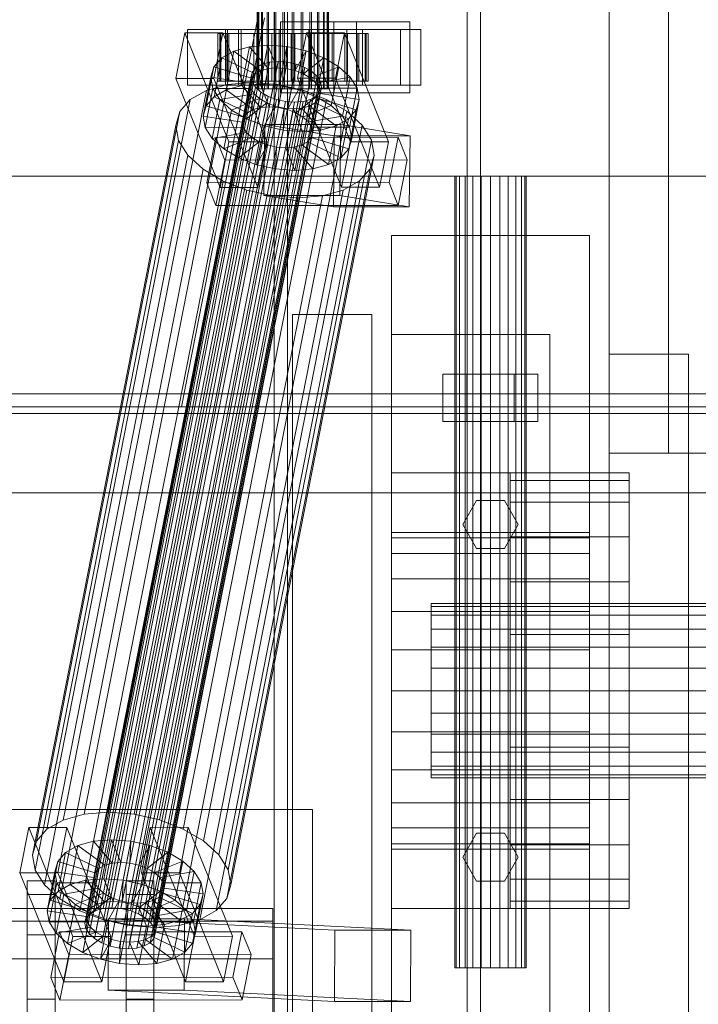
# Model space of a CAD drawing. Header units: millimetres. Extents: x -2233 to 65662, y -50530 to 6847.
# Tile 341 of 656: x 4676 to 4848, y -18379 to -18130. Entities that reach past the tile are written whole.
import ezdxf

# ---------------------------------------------------------------- set-up
doc = ezdxf.new("R2010")
doc.units = ezdxf.units.MM
for name, color, linetype, lineweight in [('COTAS_P', 1, 'Continuous', 0), ('superior_C01', 7, 'Continuous', 0), ('superior_dosificador', 7, 'Continuous', 0)]:
    doc.layers.add(name, color=color, linetype=linetype, lineweight=lineweight)
doc.dimstyles.new('R19_100', dxfattribs={"dimtxt": 250, "dimasz": 150, "dimexe": 150, "dimexo": 80, "dimgap": 100, "dimtad": 1, "dimtih": 1, "dimtoh": 1, "dimdsep": 46, "dimcen": 0.09, "dimadec": 0, "dimazin": 0, "dimtfac": 1, "dimtdec": 4, "dimtofl": 0, "dimtmove": 0, "dimatfit": 3, "dimfxl": 1, "dimtolj": 1, "dimtzin": 0, "dimarcsym": 0})

# ---------------------------------------------------------------- blocks, each defined once
blk = doc.blocks.new('DIM_R32_30')
at = {"layer": 'COTAS_P'}
for p, q in [((4250, -17250), (4400, -17205)), ((5950, -17250), (5800, -17205)), ((4250, -18150), (4250, -17250)), ((5950, -17250), (4250, -17250)), ((4250, -17250), (4400, -17295)), ((5950, -17250), (5800, -17295)), ((5950, -18150), (5950, -17250))]:
    blk.add_line(p, q, dxfattribs=at)
blk.add_text('1700 P', height=250, rotation=180, dxfattribs=at).set_placement((5100, -17350))

msp = doc.modelspace()

# ---------------------------------------------------------------- linework, layer by layer
at = {"layer": 'superior_C01'}
for p, q in [((4740.372, -17575), (4740.372, -18425)), ((4743.759, -18425), (4743.759, -17575)), ((4789.106, -18425), (4789.106, -17575)), ((4792.493, -17575), (4792.493, -18425)), ((4736.097, -18148), (4736.097, -17852)), ((4736.347, -18148), (4736.347, -17852)), ((4736.46, -18148), (4736.46, -17852)), ((4737.193, -18148), (4737.193, -17852)), ((4737.412, -18148), (4737.412, -17852)), ((4738.577, -18148), (4738.577, -17852)), ((4738.887, -18148), (4738.887, -17852)), ((4740.406, -18148), (4740.406, -17852)), ((4740.785, -18148), (4740.785, -17852)), ((4742.554, -18148), (4742.554, -17852)), ((4742.977, -18148), (4742.977, -17852)), ((4744.875, -18148), (4744.875, -17852)), ((4745.313, -18148), (4745.313, -17852)), ((4747.211, -18148), (4747.211, -17852)), ((4747.634, -18148), (4747.634, -17852)), ((4749.403, -18148), (4749.403, -17852)), ((4749.783, -18148), (4749.783, -17852)), ((4751.301, -18148), (4751.301, -17852)), ((4751.611, -18148), (4751.611, -17852)), ((4752.777, -18148), (4752.777, -17852)), ((4752.996, -18148), (4752.996, -17852)), ((4753.728, -17852), (4753.728, -18148)), ((4753.842, -18148), (4753.842, -17852)), ((4754.092, -18148), (4754.092, -17852)), ((4736.241, -18130), (4716.927, -18228.298)), ((4718.61, -18228.298), (4737.925, -18130)), ((4728.05, -18133), (4718.456, -18133)), ((4718.456, -18133), (4718.456, -18147)), ((4732.004, -18133), (4718.456, -18133)), ((4728.05, -18147), (4728.05, -18133)), ((4728.05, -18133), (4741.598, -18133)), ((4774.61, -18133), (4728.562, -18133)), ((4728.562, -18133), (4728.562, -18147)), ((4731.384, -18133), (4728.562, -18133)), ((4731.384, -18147), (4731.384, -18133)), ((4731.384, -18133), (4777.433, -18133)), ((4732.004, -18147), (4732.004, -18133)), ((4732.004, -18133), (4741.598, -18133)), ((4741.598, -18133), (4741.598, -18147)), ((4761.179, -18131), (4741.993, -18131)), ((4741.993, -18131), (4741.993, -18149)), ((4755.428, -18131), (4741.993, -18131)), ((4758.748, -18133), (4749.155, -18133)), ((4749.155, -18133), (4749.155, -18147)), ((4762.703, -18133), (4749.155, -18133)), ((4755.428, -18149), (4755.428, -18131)), ((4755.428, -18131), (4774.615, -18131)), ((4758.748, -18147), (4758.748, -18133)), ((4758.748, -18133), (4772.297, -18133)), ((4761.179, -18149), (4761.179, -18131)), ((4761.179, -18131), (4774.615, -18131)), ((4762.703, -18147), (4762.703, -18133)), ((4762.703, -18133), (4772.297, -18133)), ((4772.297, -18133), (4772.297, -18147)), ((4774.61, -18147), (4774.61, -18133)), ((4774.61, -18133), (4777.433, -18133)), ((4774.615, -18131), (4774.615, -18149)), ((4777.433, -18133), (4777.433, -18147)), ((4717.802, -18133.859), (4715.548, -18145.327)), ((4727.395, -18133.847), (4717.802, -18133.859)), ((4728.931, -18161.391), (4717.802, -18133.859)), ((4725.142, -18145.315), (4727.395, -18133.847)), ((4726.627, -18134), (4726.1, -18134)), ((4726.1, -18134), (4736.097, -18134)), ((4726.1, -18146), (4726.1, -18134)), ((4726.1, -18134), (4726.867, -18134)), ((4728.413, -18134), (4726.627, -18134)), ((4726.627, -18134), (4736.347, -18134)), ((4726.627, -18146), (4726.627, -18134)), ((4726.867, -18134), (4736.46, -18134)), ((4726.867, -18146), (4726.867, -18134)), ((4726.867, -18134), (4728.876, -18134)), ((4727.395, -18133.847), (4738.525, -18161.379)), ((4731.336, -18134), (4728.413, -18134)), ((4728.413, -18134), (4737.193, -18134)), ((4728.413, -18146), (4728.413, -18134)), ((4728.876, -18134), (4737.412, -18134)), ((4728.876, -18146), (4728.876, -18134)), ((4728.876, -18134), (4731.99, -18134)), ((4735.196, -18134), (4731.336, -18134)), ((4731.336, -18134), (4738.577, -18134)), ((4731.336, -18146), (4731.336, -18134)), ((4731.99, -18134), (4738.887, -18134)), ((4731.99, -18146), (4731.99, -18134)), ((4731.99, -18134), (4735.998, -18134)), ((4739.731, -18134), (4735.196, -18134)), ((4735.196, -18134), (4740.406, -18134)), ((4735.196, -18146), (4735.196, -18134)), ((4735.998, -18134), (4740.785, -18134)), ((4735.998, -18146), (4735.998, -18134)), ((4735.998, -18134), (4740.625, -18134)), ((4736.097, -18134), (4736.347, -18134)), ((4736.097, -18134), (4736.097, -18146)), ((4736.46, -18134), (4736.097, -18134)), ((4736.347, -18134), (4737.193, -18134)), ((4736.347, -18134), (4736.347, -18146)), ((4736.46, -18134), (4736.46, -18146)), ((4737.412, -18134), (4736.46, -18134)), ((4737.193, -18134), (4738.577, -18134)), ((4737.193, -18134), (4737.193, -18146)), ((4737.412, -18134), (4737.412, -18146)), ((4738.887, -18134), (4737.412, -18134)), ((4738.577, -18134), (4740.406, -18134)), ((4738.577, -18134), (4738.577, -18146)), ((4738.887, -18134), (4738.887, -18146)), ((4740.785, -18134), (4738.887, -18134)), ((4744.632, -18134), (4739.731, -18134)), ((4739.731, -18134), (4742.554, -18134)), ((4739.731, -18146), (4739.731, -18134)), ((4740.406, -18134), (4742.554, -18134)), ((4740.406, -18134), (4740.406, -18146)), ((4740.625, -18134), (4742.977, -18134)), ((4740.625, -18146), (4740.625, -18134)), ((4740.625, -18134), (4745.557, -18134)), ((4740.785, -18134), (4740.785, -18146)), ((4742.977, -18134), (4740.785, -18134)), ((4742.554, -18134), (4744.875, -18134)), ((4742.554, -18134), (4742.554, -18146)), ((4742.977, -18134), (4742.977, -18146)), ((4745.313, -18134), (4742.977, -18134)), ((4749.564, -18134), (4744.632, -18134)), ((4744.632, -18134), (4744.875, -18134)), ((4744.632, -18146), (4744.632, -18134)), ((4744.875, -18134), (4747.211, -18134)), ((4744.875, -18134), (4744.875, -18146)), ((4745.557, -18134), (4745.313, -18134)), ((4745.313, -18134), (4745.313, -18146)), ((4747.634, -18134), (4745.313, -18134)), ((4745.557, -18146), (4745.557, -18134)), ((4745.557, -18134), (4750.457, -18134)), ((4748.501, -18133.821), (4746.247, -18145.289)), ((4749.564, -18134), (4747.211, -18134)), ((4747.211, -18134), (4749.403, -18134)), ((4747.211, -18134), (4747.211, -18146)), ((4750.457, -18134), (4747.634, -18134)), ((4747.634, -18134), (4747.634, -18146)), ((4749.783, -18134), (4747.634, -18134)), ((4758.094, -18133.809), (4748.501, -18133.821)), ((4759.63, -18161.353), (4748.501, -18133.821)), ((4754.191, -18134), (4749.403, -18134)), ((4749.403, -18134), (4751.301, -18134)), ((4749.403, -18134), (4749.403, -18146)), ((4754.191, -18134), (4749.564, -18134)), ((4749.564, -18146), (4749.564, -18134)), ((4754.992, -18134), (4749.783, -18134)), ((4749.783, -18134), (4749.783, -18146)), ((4751.611, -18134), (4749.783, -18134)), ((4750.457, -18146), (4750.457, -18134)), ((4750.457, -18134), (4754.992, -18134)), ((4758.198, -18134), (4751.301, -18134)), ((4751.301, -18134), (4752.777, -18134)), ((4751.301, -18134), (4751.301, -18146)), ((4758.852, -18134), (4751.611, -18134)), ((4751.611, -18134), (4751.611, -18146)), ((4752.996, -18134), (4751.611, -18134)), ((4761.313, -18134), (4752.777, -18134)), ((4752.777, -18134), (4753.728, -18134)), ((4752.777, -18134), (4752.777, -18146)), ((4761.775, -18134), (4752.996, -18134)), ((4752.996, -18134), (4752.996, -18146)), ((4753.842, -18134), (4752.996, -18134)), ((4753.728, -18134), (4763.322, -18134)), ((4753.728, -18146), (4753.728, -18134)), ((4753.728, -18134), (4754.092, -18134)), ((4763.561, -18134), (4753.842, -18134)), ((4753.842, -18134), (4753.842, -18146)), ((4754.092, -18134), (4753.842, -18134)), ((4764.089, -18134), (4754.092, -18134)), ((4754.092, -18134), (4754.092, -18146)), ((4758.198, -18134), (4754.191, -18134)), ((4754.191, -18146), (4754.191, -18134)), ((4754.992, -18146), (4754.992, -18134)), ((4754.992, -18134), (4758.852, -18134)), ((4755.841, -18145.277), (4758.094, -18133.809)), ((4758.094, -18133.809), (4769.223, -18161.341)), ((4761.313, -18134), (4758.198, -18134)), ((4758.198, -18146), (4758.198, -18134)), ((4758.852, -18146), (4758.852, -18134)), ((4758.852, -18134), (4761.775, -18134)), ((4763.322, -18134), (4761.313, -18134)), ((4761.313, -18146), (4761.313, -18134)), ((4761.775, -18146), (4761.775, -18134)), ((4761.775, -18134), (4763.561, -18134)), ((4763.322, -18134), (4763.322, -18146)), ((4764.089, -18134), (4763.322, -18134)), ((4763.561, -18146), (4763.561, -18134)), ((4763.561, -18134), (4764.089, -18134)), ((4764.089, -18146), (4764.089, -18134)), ((4734.147, -18137.325), (4730.191, -18138.419)), ((4732.215, -18147.155), (4734.147, -18137.325)), ((4738.714, -18136.948), (4734.147, -18137.325)), ((4734.147, -18137.325), (4738.869, -18142.862)), ((4736.783, -18146.777), (4738.714, -18136.948)), ((4743.582, -18137.313), (4738.714, -18136.948)), ((4738.714, -18136.948), (4741.033, -18142.683)), ((4741.651, -18147.143), (4743.582, -18137.313)), ((4743.582, -18137.313), (4743.339, -18142.856)), ((4748.418, -18138.396), (4743.582, -18137.313)), ((4727.116, -18140.156), (4725.132, -18142.416)), ((4725.184, -18149.985), (4727.116, -18140.156)), ((4730.191, -18138.419), (4727.116, -18140.156)), ((4727.116, -18140.156), (4735.539, -18144.203)), ((4728.259, -18148.249), (4730.191, -18138.419)), ((4730.191, -18138.419), (4736.996, -18143.38)), ((4748.418, -18138.396), (4745.63, -18143.369)), ((4746.487, -18148.226), (4748.418, -18138.396)), ((4752.893, -18140.123), (4747.749, -18144.188)), ((4752.893, -18140.123), (4748.418, -18138.396)), ((4750.962, -18149.953), (4752.893, -18140.123)), ((4756.702, -18142.377), (4752.893, -18140.123)), ((4693.852, -18356.363), (4735.861, -18142.565)), ((4695.308, -18355.541), (4737.317, -18141.742)), ((4697.182, -18355.022), (4739.191, -18141.224)), ((4699.346, -18354.844), (4741.355, -18141.045)), ((4701.651, -18355.017), (4743.661, -18141.218)), ((4703.942, -18355.53), (4745.951, -18141.731)), ((4706.062, -18356.348), (4748.071, -18142.549)), ((4723.2, -18152.246), (4725.132, -18142.416)), ((4725.132, -18142.416), (4724.373, -18145.047)), ((4725.132, -18142.416), (4734.599, -18145.274)), ((4735.861, -18142.565), (4734.921, -18143.635)), ((4737.317, -18141.742), (4735.861, -18142.565)), ((4738.869, -18142.862), (4736.938, -18152.692)), ((4736.996, -18143.38), (4738.869, -18142.862)), ((4739.191, -18141.224), (4737.317, -18141.742)), ((4738.869, -18142.862), (4741.033, -18142.683)), ((4741.033, -18142.683), (4739.101, -18152.513)), ((4741.355, -18141.045), (4739.191, -18141.224)), ((4741.033, -18142.683), (4743.339, -18142.856)), ((4743.661, -18141.218), (4741.355, -18141.045)), ((4743.339, -18142.856), (4741.407, -18152.686)), ((4743.339, -18142.856), (4745.63, -18143.369)), ((4745.951, -18141.731), (4743.661, -18141.218)), ((4748.071, -18142.549), (4745.951, -18141.731)), ((4749.876, -18143.617), (4748.071, -18142.549)), ((4756.702, -18142.377), (4749.554, -18145.255)), ((4754.771, -18152.207), (4756.702, -18142.377)), ((4759.586, -18145.003), (4756.702, -18142.377)), ((4692.552, -18358.68), (4734.562, -18144.881)), ((4692.912, -18357.434), (4734.921, -18143.635)), ((4707.866, -18357.415), (4749.876, -18143.617)), ((4709.232, -18358.659), (4751.241, -18144.861)), ((4715.548, -18145.327), (4725.142, -18145.315)), ((4715.548, -18145.327), (4726.678, -18172.859)), ((4722.442, -18154.877), (4724.373, -18145.047)), ((4724.373, -18145.047), (4734.24, -18146.52)), ((4724.373, -18145.047), (4724.892, -18147.868)), ((4736.271, -18172.847), (4725.142, -18145.315)), ((4734.599, -18145.274), (4732.668, -18155.103)), ((4735.539, -18144.203), (4733.607, -18154.033)), ((4734.24, -18146.52), (4734.599, -18145.274)), ((4734.921, -18143.635), (4734.562, -18144.881)), ((4734.562, -18144.881), (4734.808, -18146.218)), ((4734.599, -18145.274), (4735.539, -18144.203)), ((4736.996, -18143.38), (4735.064, -18153.21)), ((4735.539, -18144.203), (4736.996, -18143.38)), ((4745.63, -18143.369), (4743.698, -18153.199)), ((4745.63, -18143.369), (4747.749, -18144.188)), ((4747.749, -18144.188), (4745.818, -18154.017)), ((4746.247, -18145.289), (4755.841, -18145.277)), ((4746.247, -18145.289), (4757.377, -18172.821)), ((4749.554, -18145.255), (4747.622, -18155.085)), ((4747.749, -18144.188), (4749.554, -18145.255)), ((4749.554, -18145.255), (4750.919, -18146.499)), ((4751.241, -18144.861), (4749.876, -18143.617)), ((4759.586, -18145.003), (4750.919, -18146.499)), ((4752.076, -18146.196), (4751.241, -18144.861)), ((4766.97, -18172.809), (4755.841, -18145.277)), ((4757.654, -18154.833), (4759.586, -18145.003)), ((4761.347, -18147.823), (4759.586, -18145.003)), ((4692.334, -18331.197), (4728.549, -18146.887)), ((4692.798, -18360.017), (4734.808, -18146.218)), ((4693.633, -18361.352), (4735.642, -18147.554)), ((4698.44, -18330.692), (4734.655, -18146.383)), ((4704.948, -18331.181), (4741.162, -18146.872)), ((4752.076, -18146.196), (4710.066, -18359.995)), ((4710.312, -18361.332), (4752.322, -18147.533)), ((4718.456, -18147), (4728.05, -18147)), ((4718.456, -18147), (4732.004, -18147)), ((4722.961, -18157.698), (4724.892, -18147.868)), ((4728.549, -18146.887), (4723.26, -18148.35)), ((4724.892, -18147.868), (4734.486, -18147.856)), ((4724.892, -18147.868), (4726.654, -18150.688)), ((4736.097, -18146), (4726.1, -18146)), ((4726.1, -18146), (4726.627, -18146)), ((4726.867, -18146), (4726.1, -18146)), ((4736.347, -18146), (4726.627, -18146)), ((4726.627, -18146), (4728.413, -18146)), ((4736.46, -18146), (4726.867, -18146)), ((4728.876, -18146), (4726.867, -18146)), ((4741.598, -18147), (4728.05, -18147)), ((4728.259, -18148.249), (4732.215, -18147.155)), ((4737.193, -18146), (4728.413, -18146)), ((4728.413, -18146), (4731.336, -18146)), ((4734.655, -18146.383), (4728.549, -18146.887)), ((4728.562, -18147), (4774.61, -18147)), ((4728.562, -18147), (4731.384, -18147)), ((4737.412, -18146), (4728.876, -18146)), ((4731.99, -18146), (4728.876, -18146)), ((4738.577, -18146), (4731.336, -18146)), ((4731.336, -18146), (4735.196, -18146)), ((4777.433, -18147), (4731.384, -18147)), ((4738.887, -18146), (4731.99, -18146)), ((4735.998, -18146), (4731.99, -18146)), ((4741.598, -18147), (4732.004, -18147)), ((4732.215, -18147.155), (4736.783, -18146.777)), ((4736.938, -18152.692), (4732.215, -18147.155)), ((4734.24, -18146.52), (4732.308, -18156.35)), ((4734.486, -18147.856), (4732.554, -18157.686)), ((4734.486, -18147.856), (4734.24, -18146.52)), ((4735.32, -18149.192), (4734.486, -18147.856)), ((4741.162, -18146.872), (4734.655, -18146.383)), ((4734.808, -18146.218), (4735.642, -18147.554)), ((4740.406, -18146), (4735.196, -18146)), ((4735.196, -18146), (4739.731, -18146)), ((4735.642, -18147.554), (4737.008, -18148.798)), ((4740.785, -18146), (4735.998, -18146)), ((4740.625, -18146), (4735.998, -18146)), ((4736.347, -18146), (4736.097, -18146)), ((4736.097, -18146), (4736.46, -18146)), ((4736.46, -18148), (4736.097, -18148)), ((4736.097, -18148), (4736.347, -18148)), ((4737.193, -18146), (4736.347, -18146)), ((4736.347, -18148), (4737.193, -18148)), ((4736.46, -18146), (4737.412, -18146)), ((4737.412, -18148), (4736.46, -18148)), ((4739.101, -18152.513), (4736.783, -18146.777)), ((4736.783, -18146.777), (4741.651, -18147.143)), ((4738.577, -18146), (4737.193, -18146)), ((4737.193, -18148), (4738.577, -18148)), ((4737.412, -18146), (4738.887, -18146)), ((4738.887, -18148), (4737.412, -18148)), ((4740.406, -18146), (4738.577, -18146)), ((4738.577, -18148), (4740.406, -18148)), ((4738.887, -18146), (4740.785, -18146)), ((4740.785, -18148), (4738.887, -18148)), ((4742.554, -18146), (4739.731, -18146)), ((4739.731, -18146), (4744.632, -18146)), ((4742.554, -18146), (4740.406, -18146)), ((4740.406, -18148), (4742.554, -18148)), ((4742.977, -18146), (4740.625, -18146)), ((4745.557, -18146), (4740.625, -18146)), ((4740.785, -18146), (4742.977, -18146)), ((4742.977, -18148), (4740.785, -18148)), ((4747.628, -18148.32), (4741.162, -18146.872)), ((4741.407, -18152.686), (4741.651, -18147.143)), ((4741.651, -18147.143), (4746.487, -18148.226)), ((4744.875, -18146), (4742.554, -18146)), ((4742.554, -18148), (4744.875, -18148)), ((4742.977, -18146), (4745.313, -18146)), ((4745.313, -18148), (4742.977, -18148)), ((4744.875, -18146), (4744.632, -18146)), ((4744.632, -18146), (4749.564, -18146)), ((4747.211, -18146), (4744.875, -18146)), ((4744.875, -18148), (4747.211, -18148)), ((4745.313, -18146), (4745.557, -18146)), ((4745.313, -18146), (4747.634, -18146)), ((4747.634, -18148), (4745.313, -18148)), ((4750.457, -18146), (4745.557, -18146)), ((4749.403, -18146), (4747.211, -18146)), ((4747.211, -18146), (4749.564, -18146)), ((4747.211, -18148), (4749.403, -18148)), ((4747.634, -18146), (4750.457, -18146)), ((4747.634, -18146), (4749.783, -18146)), ((4749.783, -18148), (4747.634, -18148)), ((4750.919, -18146.499), (4748.988, -18156.329)), ((4749.155, -18147), (4758.748, -18147)), ((4749.155, -18147), (4762.703, -18147)), ((4751.301, -18146), (4749.403, -18146)), ((4749.403, -18146), (4754.191, -18146)), ((4749.403, -18148), (4751.301, -18148)), ((4749.564, -18146), (4754.191, -18146)), ((4749.783, -18146), (4754.992, -18146)), ((4749.783, -18146), (4751.611, -18146)), ((4751.611, -18148), (4749.783, -18148)), ((4749.822, -18157.665), (4751.754, -18147.835)), ((4754.992, -18146), (4750.457, -18146)), ((4750.919, -18146.499), (4751.754, -18147.835)), ((4752.777, -18146), (4751.301, -18146)), ((4751.301, -18146), (4758.198, -18146)), ((4751.301, -18148), (4752.777, -18148)), ((4751.611, -18146), (4758.852, -18146)), ((4751.611, -18146), (4752.996, -18146)), ((4752.996, -18148), (4751.611, -18148)), ((4751.754, -18147.835), (4761.347, -18147.823)), ((4751.754, -18147.835), (4752, -18149.171)), ((4751.962, -18148.779), (4752.322, -18147.533)), ((4752.322, -18147.533), (4752.076, -18146.196)), ((4753.728, -18146), (4752.777, -18146)), ((4752.777, -18146), (4761.313, -18146)), ((4752.777, -18148), (4753.728, -18148)), ((4752.996, -18146), (4761.775, -18146)), ((4752.996, -18146), (4753.842, -18146)), ((4753.842, -18148), (4752.996, -18148)), ((4763.322, -18146), (4753.728, -18146)), ((4754.092, -18146), (4753.728, -18146)), ((4753.728, -18148), (4754.092, -18148)), ((4753.842, -18146), (4763.561, -18146)), ((4753.842, -18146), (4754.092, -18146)), ((4754.092, -18148), (4753.842, -18148)), ((4754.092, -18146), (4764.089, -18146)), ((4754.191, -18146), (4758.198, -18146)), ((4758.852, -18146), (4754.992, -18146)), ((4758.198, -18146), (4761.313, -18146)), ((4772.297, -18147), (4758.748, -18147)), ((4761.775, -18146), (4758.852, -18146)), ((4761.347, -18147.823), (4759.416, -18157.653)), ((4761.313, -18146), (4763.322, -18146)), ((4761.866, -18150.644), (4761.347, -18147.823)), ((4763.561, -18146), (4761.775, -18146)), ((4772.297, -18147), (4762.703, -18147)), ((4763.322, -18146), (4764.089, -18146)), ((4764.089, -18146), (4763.561, -18146)), ((4777.433, -18147), (4774.61, -18147)), ((4687.046, -18332.659), (4723.26, -18148.35)), ((4694.998, -18362.596), (4737.008, -18148.798)), ((4696.803, -18363.664), (4738.812, -18149.865)), ((4709.013, -18363.648), (4751.022, -18149.85)), ((4709.953, -18362.578), (4751.962, -18148.779)), ((4711.413, -18332.629), (4747.628, -18148.32)), ((4723.26, -18148.35), (4719.15, -18150.672)), ((4723.2, -18152.246), (4725.184, -18149.985)), ((4725.184, -18149.985), (4728.259, -18148.249)), ((4733.607, -18154.033), (4725.184, -18149.985)), ((4726.654, -18150.688), (4735.32, -18149.192)), ((4735.064, -18153.21), (4728.259, -18148.249)), ((4729.537, -18153.314), (4736.686, -18150.436)), ((4735.32, -18149.192), (4733.389, -18159.022)), ((4736.686, -18150.436), (4734.754, -18160.266)), ((4736.686, -18150.436), (4735.32, -18149.192)), ((4738.49, -18151.503), (4736.686, -18150.436)), ((4737.008, -18148.798), (4738.812, -18149.865)), ((4738.812, -18149.865), (4740.932, -18150.683)), ((4741.993, -18149), (4761.179, -18149)), ((4755.428, -18149), (4741.993, -18149)), ((4743.698, -18153.199), (4746.487, -18148.226)), ((4745.818, -18154.017), (4750.962, -18149.953)), ((4746.487, -18148.226), (4750.962, -18149.953)), ((4753.61, -18150.629), (4747.628, -18148.32)), ((4749.566, -18150.672), (4751.022, -18149.85)), ((4751.64, -18150.417), (4749.709, -18160.247)), ((4752, -18149.171), (4750.068, -18159.001)), ((4751.64, -18150.417), (4750.701, -18151.488)), ((4750.962, -18149.953), (4754.771, -18152.207)), ((4751.022, -18149.85), (4751.962, -18148.779)), ((4752, -18149.171), (4751.64, -18150.417)), ((4761.108, -18153.275), (4751.64, -18150.417)), ((4761.866, -18150.644), (4752, -18149.171)), ((4774.615, -18149), (4755.428, -18149)), ((4774.615, -18149), (4761.179, -18149)), ((4682.935, -18334.981), (4719.15, -18150.672)), ((4698.923, -18364.482), (4740.932, -18150.683)), ((4701.213, -18364.995), (4743.223, -18151.196)), ((4703.519, -18365.168), (4745.528, -18151.369)), ((4705.683, -18364.989), (4747.692, -18151.191)), ((4707.557, -18364.471), (4749.566, -18150.672)), ((4719.15, -18150.672), (4716.497, -18153.694)), ((4717.395, -18334.938), (4753.61, -18150.629)), ((4722.442, -18154.877), (4723.2, -18152.246)), ((4732.668, -18155.103), (4723.2, -18152.246)), ((4724.722, -18160.518), (4726.654, -18150.688)), ((4726.654, -18150.688), (4729.537, -18153.314)), ((4733.346, -18155.567), (4738.49, -18151.503)), ((4736.938, -18152.692), (4735.064, -18153.21)), ((4738.49, -18151.503), (4736.559, -18161.333)), ((4739.101, -18152.513), (4736.938, -18152.692)), ((4737.821, -18157.295), (4740.61, -18152.321)), ((4740.61, -18152.321), (4738.49, -18151.503)), ((4740.61, -18152.321), (4738.678, -18162.151)), ((4741.407, -18152.686), (4739.101, -18152.513)), ((4742.901, -18152.835), (4740.61, -18152.321)), ((4740.932, -18150.683), (4743.223, -18151.196)), ((4742.901, -18152.835), (4740.969, -18162.664)), ((4743.698, -18153.199), (4741.407, -18152.686)), ((4742.657, -18158.378), (4742.901, -18152.835)), ((4745.207, -18153.008), (4742.901, -18152.835)), ((4743.223, -18151.196), (4745.528, -18151.369)), ((4745.207, -18153.008), (4743.275, -18162.837)), ((4747.37, -18152.829), (4745.207, -18153.008)), ((4747.525, -18158.743), (4745.207, -18153.008)), ((4747.37, -18152.829), (4745.439, -18162.659)), ((4745.528, -18151.369), (4747.692, -18151.191)), ((4749.244, -18152.311), (4747.313, -18162.14)), ((4749.244, -18152.311), (4747.37, -18152.829)), ((4752.093, -18158.366), (4747.37, -18152.829)), ((4747.622, -18155.085), (4754.771, -18152.207)), ((4747.692, -18151.191), (4749.566, -18150.672)), ((4750.701, -18151.488), (4748.769, -18161.318)), ((4750.701, -18151.488), (4749.244, -18152.311)), ((4756.049, -18157.272), (4749.244, -18152.311)), ((4759.124, -18155.535), (4750.701, -18151.488)), ((4758.702, -18153.641), (4753.61, -18150.629)), ((4754.771, -18152.207), (4757.654, -18154.833)), ((4759.935, -18160.474), (4761.866, -18150.644)), ((4761.108, -18153.275), (4761.866, -18150.644)), ((4680.282, -18338.003), (4716.497, -18153.694)), ((4716.497, -18153.694), (4715.483, -18157.211)), ((4732.308, -18156.35), (4722.442, -18154.877)), ((4722.961, -18157.698), (4722.442, -18154.877)), ((4722.487, -18337.95), (4758.702, -18153.641)), ((4727.606, -18163.144), (4729.537, -18153.314)), ((4729.537, -18153.314), (4733.346, -18155.567)), ((4732.668, -18155.103), (4732.308, -18156.35)), ((4733.607, -18154.033), (4732.668, -18155.103)), ((4735.064, -18153.21), (4733.607, -18154.033)), ((4745.818, -18154.017), (4743.698, -18153.199)), ((4747.622, -18155.085), (4745.818, -18154.017)), ((4748.988, -18156.329), (4747.622, -18155.085)), ((4748.988, -18156.329), (4757.654, -18154.833)), ((4757.654, -18154.833), (4759.416, -18157.653)), ((4762.557, -18157.152), (4758.702, -18153.641)), ((4759.124, -18155.535), (4761.108, -18153.275)), ((4759.176, -18163.105), (4761.108, -18153.275)), ((4679.268, -18341.52), (4715.483, -18157.211)), ((4715.483, -18157.211), (4716.177, -18160.982)), ((4732.554, -18157.686), (4722.961, -18157.698)), ((4724.722, -18160.518), (4722.961, -18157.698)), ((4726.342, -18341.461), (4762.557, -18157.152)), ((4731.415, -18165.397), (4733.346, -18155.567)), ((4732.308, -18156.35), (4732.554, -18157.686)), ((4732.554, -18157.686), (4733.389, -18159.022)), ((4733.346, -18155.567), (4737.821, -18157.295)), ((4735.89, -18167.125), (4737.821, -18157.295)), ((4738.011, -18156.962), (4737.776, -18174.943)), ((4737.821, -18157.295), (4742.657, -18158.378)), ((4757.197, -18156.962), (4738.011, -18156.962)), ((4755.539, -18159.83), (4738.011, -18156.962)), ((4749.822, -18157.665), (4748.988, -18156.329)), ((4759.416, -18157.653), (4749.822, -18157.665)), ((4750.068, -18159.001), (4749.822, -18157.665)), ((4752.093, -18158.366), (4756.049, -18157.272)), ((4754.117, -18167.102), (4756.049, -18157.272)), ((4756.049, -18157.272), (4759.124, -18155.535)), ((4756.963, -18174.943), (4757.197, -18156.962)), ((4757.192, -18165.365), (4759.124, -18155.535)), ((4757.197, -18156.962), (4774.726, -18159.83)), ((4759.416, -18157.653), (4759.935, -18160.474)), ((4764.912, -18160.922), (4762.557, -18157.152)), ((4725.589, -18160.247), (4723.336, -18171.715)), ((4733.389, -18159.022), (4724.722, -18160.518)), ((4771.638, -18160.19), (4725.589, -18160.247)), ((4727.908, -18165.983), (4725.589, -18160.247)), ((4734.754, -18160.266), (4727.606, -18163.144)), ((4733.389, -18159.022), (4734.754, -18160.266)), ((4734.754, -18160.266), (4736.559, -18161.333)), ((4740.726, -18168.208), (4742.657, -18158.378)), ((4742.657, -18158.378), (4747.525, -18158.743)), ((4745.594, -18168.573), (4747.525, -18158.743)), ((4747.525, -18158.743), (4752.093, -18158.366)), ((4748.769, -18161.318), (4749.709, -18160.247)), ((4749.709, -18160.247), (4750.068, -18159.001)), ((4749.709, -18160.247), (4759.176, -18163.105)), ((4750.068, -18159.001), (4759.935, -18160.474)), ((4750.161, -18168.196), (4752.093, -18158.366)), ((4755.305, -18177.811), (4755.539, -18159.83)), ((4755.539, -18159.83), (4774.726, -18159.83)), ((4759.935, -18160.474), (4759.176, -18163.105)), ((4769.384, -18171.658), (4771.638, -18160.19)), ((4771.638, -18160.19), (4773.956, -18165.926)), ((4774.726, -18159.83), (4774.491, -18177.811)), ((4679.962, -18345.291), (4716.177, -18160.982)), ((4716.177, -18160.982), (4718.532, -18164.752)), ((4727.606, -18163.144), (4724.722, -18160.518)), ((4726.678, -18172.859), (4728.931, -18161.391)), ((4764.912, -18160.922), (4728.697, -18345.231)), ((4728.931, -18161.391), (4738.525, -18161.379)), ((4736.559, -18161.333), (4731.415, -18165.397)), ((4738.678, -18162.151), (4735.89, -18167.125)), ((4738.525, -18161.379), (4736.271, -18172.847)), ((4736.559, -18161.333), (4738.678, -18162.151)), ((4738.678, -18162.151), (4740.969, -18162.664)), ((4740.969, -18162.664), (4740.726, -18168.208)), ((4740.969, -18162.664), (4743.275, -18162.837)), ((4743.275, -18162.837), (4745.439, -18162.659)), ((4743.275, -18162.837), (4745.594, -18168.573)), ((4745.439, -18162.659), (4747.313, -18162.14)), ((4745.439, -18162.659), (4750.161, -18168.196)), ((4747.313, -18162.14), (4748.769, -18161.318)), ((4747.313, -18162.14), (4754.117, -18167.102)), ((4748.769, -18161.318), (4757.192, -18165.365)), ((4757.377, -18172.821), (4759.63, -18161.353)), ((4759.63, -18161.353), (4769.223, -18161.341)), ((4765.606, -18164.693), (4764.912, -18160.922)), ((4769.223, -18161.341), (4766.97, -18172.809)), ((4682.317, -18349.061), (4718.532, -18164.752)), ((4718.532, -18164.752), (4722.387, -18168.263)), ((4731.415, -18165.397), (4727.606, -18163.144)), ((4729.391, -18349.002), (4765.606, -18164.693)), ((4735.89, -18167.125), (4731.415, -18165.397)), ((4757.192, -18165.365), (4754.117, -18167.102)), ((4759.176, -18163.105), (4757.192, -18165.365)), ((4764.592, -18168.21), (4765.606, -18164.693)), ((4725.655, -18177.451), (4727.908, -18165.983)), ((4727.908, -18165.983), (4773.956, -18165.926)), ((4740.726, -18168.208), (4735.89, -18167.125)), ((4754.117, -18167.102), (4750.161, -18168.196)), ((4773.956, -18165.926), (4771.703, -18177.394)), ((4686.172, -18352.572), (4722.387, -18168.263)), ((4722.387, -18168.263), (4727.479, -18171.275)), ((4728.377, -18352.519), (4764.592, -18168.21)), ((4745.594, -18168.573), (4740.726, -18168.208)), ((4750.161, -18168.196), (4745.594, -18168.573)), ((4761.939, -18171.232), (4764.592, -18168.21)), ((4691.264, -18355.584), (4727.479, -18171.275)), ((4723.336, -18171.715), (4769.384, -18171.658)), ((4723.336, -18171.715), (4725.655, -18177.451)), ((4725.724, -18355.541), (4761.939, -18171.232)), ((4736.271, -18172.847), (4726.678, -18172.859)), ((4727.479, -18171.275), (4733.461, -18173.584)), ((4766.97, -18172.809), (4757.377, -18172.821)), ((4757.828, -18173.554), (4761.939, -18171.232)), ((4771.703, -18177.394), (4769.384, -18171.658)), ((4697.246, -18357.893), (4733.461, -18173.584)), ((4703.712, -18359.341), (4739.926, -18175.032)), ((4716.325, -18359.326), (4752.54, -18175.016)), ((4721.614, -18357.863), (4757.828, -18173.554)), ((4733.461, -18173.584), (4739.926, -18175.032)), ((4737.776, -18174.943), (4756.963, -18174.943)), ((4755.305, -18177.811), (4737.776, -18174.943)), ((4739.926, -18175.032), (4746.434, -18175.521)), ((4746.434, -18175.521), (4752.54, -18175.016)), ((4752.54, -18175.016), (4757.828, -18173.554)), ((4774.491, -18177.811), (4756.963, -18174.943)), ((4710.219, -18359.83), (4746.434, -18175.521)), ((4771.703, -18177.394), (4725.655, -18177.451)), ((4774.491, -18177.811), (4755.305, -18177.811)), ((4716.927, -18228.298), (3776.302, -18228.298)), ((3777.985, -18228.298), (4718.61, -18228.298)), ((4716.927, -18228.298), (4718.61, -18228.298)), ((5657.552, -18228.298), (4716.927, -18228.298)), ((4718.61, -18228.298), (5659.235, -18228.298)), ((10210.031, -18250), (1105.699, -18250)), ((1107.119, -18250), (10211.451, -18250)), ((4687.046, -18332.659), (4692.334, -18331.197)), ((4692.334, -18331.197), (4698.44, -18330.692)), ((4698.44, -18330.692), (4704.948, -18331.181)), ((4704.948, -18331.181), (4711.413, -18332.629)), ((4678.368, -18334.551), (4676.114, -18346.02)), ((4687.961, -18334.539), (4678.368, -18334.551)), ((4689.497, -18362.083), (4678.368, -18334.551)), ((4682.935, -18334.981), (4687.046, -18332.659)), ((4685.708, -18346.008), (4687.961, -18334.539)), ((4687.961, -18334.539), (4699.091, -18362.071)), ((4709.067, -18334.513), (4706.813, -18345.981)), ((4718.66, -18334.501), (4709.067, -18334.513)), ((4720.196, -18362.045), (4709.067, -18334.513)), ((4711.413, -18332.629), (4717.395, -18334.938)), ((4716.407, -18345.969), (4718.66, -18334.501)), ((4718.66, -18334.501), (4729.789, -18362.033)), ((4680.282, -18338.003), (4682.935, -18334.981)), ((4717.395, -18334.938), (4722.487, -18337.95)), ((4679.268, -18341.52), (4680.282, -18338.003)), ((4690.757, -18339.111), (4687.682, -18340.848)), ((4688.825, -18348.941), (4690.757, -18339.111)), ((4694.713, -18338.017), (4690.757, -18339.111)), ((4690.757, -18339.111), (4697.562, -18344.073)), ((4692.781, -18347.847), (4694.713, -18338.017)), ((4699.28, -18337.64), (4694.713, -18338.017)), ((4694.713, -18338.017), (4699.435, -18343.554)), ((4697.349, -18347.47), (4699.28, -18337.64)), ((4704.148, -18338.005), (4699.28, -18337.64)), ((4699.28, -18337.64), (4701.599, -18343.376)), ((4702.217, -18347.835), (4704.148, -18338.005)), ((4704.148, -18338.005), (4703.905, -18343.549)), ((4708.984, -18339.088), (4704.148, -18338.005)), ((4708.984, -18339.088), (4706.196, -18344.062)), ((4707.053, -18348.918), (4708.984, -18339.088)), ((4713.459, -18340.816), (4708.984, -18339.088)), ((4722.487, -18337.95), (4726.342, -18341.461)), ((4679.962, -18345.291), (4679.268, -18341.52)), ((4687.682, -18340.848), (4685.698, -18343.108)), ((4685.75, -18350.678), (4687.682, -18340.848)), ((4687.682, -18340.848), (4696.105, -18344.895)), ((4713.459, -18340.816), (4708.315, -18344.88)), ((4711.528, -18350.645), (4713.459, -18340.816)), ((4717.268, -18343.069), (4713.459, -18340.816)), ((4726.342, -18341.461), (4728.697, -18345.231)), ((4683.766, -18352.938), (4685.698, -18343.108)), ((4685.698, -18343.108), (4684.939, -18345.739)), ((4685.698, -18343.108), (4695.165, -18345.966)), ((4697.562, -18344.073), (4695.63, -18353.902)), ((4696.105, -18344.895), (4697.562, -18344.073)), ((4699.435, -18343.554), (4697.504, -18353.384)), ((4697.562, -18344.073), (4699.435, -18343.554)), ((4699.435, -18343.554), (4701.599, -18343.376)), ((4701.599, -18343.376), (4699.667, -18353.205)), ((4701.599, -18343.376), (4703.905, -18343.549)), ((4703.905, -18343.549), (4701.973, -18353.378)), ((4703.905, -18343.549), (4706.196, -18344.062)), ((4706.196, -18344.062), (4704.264, -18353.892)), ((4706.196, -18344.062), (4708.315, -18344.88)), ((4717.268, -18343.069), (4710.12, -18345.947)), ((4715.337, -18352.899), (4717.268, -18343.069)), ((4720.152, -18345.695), (4717.268, -18343.069)), ((4676.114, -18346.02), (4685.708, -18346.008)), ((4676.114, -18346.02), (4687.244, -18373.551)), ((4682.317, -18349.061), (4679.962, -18345.291)), ((4683.008, -18355.569), (4684.939, -18345.739)), ((4684.939, -18345.739), (4694.806, -18347.212)), ((4684.939, -18345.739), (4685.458, -18348.56)), ((4696.837, -18373.539), (4685.708, -18346.008)), ((4695.165, -18345.966), (4693.234, -18355.796)), ((4696.105, -18344.895), (4694.174, -18354.725)), ((4694.806, -18347.212), (4695.165, -18345.966)), ((4695.165, -18345.966), (4696.105, -18344.895)), ((4708.315, -18344.88), (4706.384, -18354.71)), ((4706.813, -18345.981), (4716.407, -18345.969)), ((4706.813, -18345.981), (4717.943, -18373.513)), ((4710.12, -18345.947), (4708.188, -18355.777)), ((4708.315, -18344.88), (4710.12, -18345.947)), ((4710.12, -18345.947), (4711.486, -18347.191)), ((4720.152, -18345.695), (4711.486, -18347.191)), ((4727.536, -18373.501), (4716.407, -18345.969)), ((4718.22, -18355.525), (4720.152, -18345.695)), ((4721.913, -18348.515), (4720.152, -18345.695)), ((4728.697, -18345.231), (4729.391, -18349.002)), ((4686.172, -18352.572), (4682.317, -18349.061)), ((4683.527, -18358.39), (4685.458, -18348.56)), ((4685.458, -18348.56), (4695.052, -18348.548)), ((4685.458, -18348.56), (4687.22, -18351.38)), ((4685.75, -18350.678), (4688.825, -18348.941)), ((4688.825, -18348.941), (4692.781, -18347.847)), ((4695.63, -18353.902), (4688.825, -18348.941)), ((4692.781, -18347.847), (4697.349, -18347.47)), ((4697.504, -18353.384), (4692.781, -18347.847)), ((4694.806, -18347.212), (4692.874, -18357.042)), ((4695.052, -18348.548), (4693.12, -18358.378)), ((4695.052, -18348.548), (4694.806, -18347.212)), ((4695.886, -18349.884), (4695.052, -18348.548)), ((4699.667, -18353.205), (4697.349, -18347.47)), ((4697.349, -18347.47), (4702.217, -18347.835)), ((4701.973, -18353.378), (4702.217, -18347.835)), ((4702.217, -18347.835), (4707.053, -18348.918)), ((4704.264, -18353.892), (4707.053, -18348.918)), ((4707.053, -18348.918), (4711.528, -18350.645)), ((4711.486, -18347.191), (4709.554, -18357.021)), ((4710.388, -18358.357), (4712.32, -18348.527)), ((4711.486, -18347.191), (4712.32, -18348.527)), ((4712.32, -18348.527), (4721.913, -18348.515)), ((4712.32, -18348.527), (4712.566, -18349.863)), ((4721.913, -18348.515), (4719.982, -18358.345)), ((4722.432, -18351.336), (4721.913, -18348.515)), ((4729.391, -18349.002), (4728.377, -18352.519)), ((4683.766, -18352.938), (4685.75, -18350.678)), ((4685.288, -18361.21), (4687.22, -18351.38)), ((4694.174, -18354.725), (4685.75, -18350.678)), ((4687.22, -18351.38), (4695.886, -18349.884)), ((4687.22, -18351.38), (4690.103, -18354.006)), ((4690.103, -18354.006), (4697.252, -18351.128)), ((4695.886, -18349.884), (4693.955, -18359.714)), ((4697.252, -18351.128), (4695.32, -18360.958)), ((4697.252, -18351.128), (4695.886, -18349.884)), ((4699.056, -18352.196), (4697.252, -18351.128)), ((4706.384, -18354.71), (4711.528, -18350.645)), ((4712.206, -18351.109), (4710.275, -18360.939)), ((4712.566, -18349.863), (4710.634, -18359.693)), ((4712.206, -18351.109), (4711.267, -18352.18)), ((4711.528, -18350.645), (4715.337, -18352.899)), ((4712.566, -18349.863), (4712.206, -18351.109)), ((4721.674, -18353.967), (4712.206, -18351.109)), ((4722.432, -18351.336), (4712.566, -18349.863)), ((4720.501, -18361.166), (4722.432, -18351.336)), ((4721.674, -18353.967), (4722.432, -18351.336)), ((4683.008, -18355.569), (4683.766, -18352.938)), ((4693.234, -18355.796), (4683.766, -18352.938)), ((4691.264, -18355.584), (4686.172, -18352.572)), ((4688.172, -18363.836), (4690.103, -18354.006)), ((4690.103, -18354.006), (4693.912, -18356.26)), ((4693.912, -18356.26), (4699.056, -18352.196)), ((4695.63, -18353.902), (4694.174, -18354.725)), ((4697.504, -18353.384), (4695.63, -18353.902)), ((4699.056, -18352.196), (4697.125, -18362.025)), ((4699.667, -18353.205), (4697.504, -18353.384)), ((4698.387, -18357.987), (4701.176, -18353.014)), ((4701.176, -18353.014), (4699.056, -18352.196)), ((4701.176, -18353.014), (4699.244, -18362.843)), ((4701.973, -18353.378), (4699.667, -18353.205)), ((4703.467, -18353.527), (4701.176, -18353.014)), ((4703.467, -18353.527), (4701.535, -18363.357)), ((4704.264, -18353.892), (4701.973, -18353.378)), ((4703.223, -18359.07), (4703.467, -18353.527)), ((4705.773, -18353.7), (4703.467, -18353.527)), ((4705.773, -18353.7), (4703.841, -18363.53)), ((4706.384, -18354.71), (4704.264, -18353.892)), ((4707.936, -18353.521), (4705.773, -18353.7)), ((4708.091, -18359.436), (4705.773, -18353.7)), ((4707.936, -18353.521), (4706.005, -18363.351)), ((4709.81, -18353.003), (4707.879, -18362.833)), ((4709.81, -18353.003), (4707.936, -18353.521)), ((4712.659, -18359.058), (4707.936, -18353.521)), ((4708.188, -18355.777), (4715.337, -18352.899)), ((4711.267, -18352.18), (4709.335, -18362.01)), ((4711.267, -18352.18), (4709.81, -18353.003)), ((4716.615, -18357.964), (4709.81, -18353.003)), ((4719.69, -18356.228), (4711.267, -18352.18)), ((4715.337, -18352.899), (4718.22, -18355.525)), ((4719.69, -18356.228), (4721.674, -18353.967)), ((4719.742, -18363.797), (4721.674, -18353.967)), ((4728.377, -18352.519), (4725.724, -18355.541)), ((4692.874, -18357.042), (4683.008, -18355.569)), ((4683.527, -18358.39), (4683.008, -18355.569)), ((4697.246, -18357.893), (4691.264, -18355.584)), ((4691.981, -18366.09), (4693.912, -18356.26)), ((4693.234, -18355.796), (4692.874, -18357.042)), ((4692.912, -18357.434), (4693.852, -18356.363)), ((4694.174, -18354.725), (4693.234, -18355.796)), ((4693.852, -18356.363), (4695.308, -18355.541)), ((4693.912, -18356.26), (4698.387, -18357.987)), ((4695.308, -18355.541), (4697.182, -18355.022)), ((4697.182, -18355.022), (4699.346, -18354.844)), ((4699.346, -18354.844), (4701.651, -18355.017)), ((4701.651, -18355.017), (4703.942, -18355.53)), ((4703.942, -18355.53), (4706.062, -18356.348)), ((4706.062, -18356.348), (4707.866, -18357.415)), ((4708.188, -18355.777), (4706.384, -18354.71)), ((4709.554, -18357.021), (4708.188, -18355.777)), ((4709.554, -18357.021), (4718.22, -18355.525)), ((4716.615, -18357.964), (4719.69, -18356.228)), ((4717.758, -18366.057), (4719.69, -18356.228)), ((4718.22, -18355.525), (4719.982, -18358.345)), ((4725.724, -18355.541), (4721.614, -18357.863)), ((4693.12, -18358.378), (4683.527, -18358.39)), ((4685.288, -18361.21), (4683.527, -18358.39)), ((4692.552, -18358.68), (4692.912, -18357.434)), ((4692.798, -18360.017), (4692.552, -18358.68)), ((4692.874, -18357.042), (4693.12, -18358.378)), ((4693.12, -18358.378), (4693.955, -18359.714)), ((4696.456, -18367.817), (4698.387, -18357.987)), ((4703.712, -18359.341), (4697.246, -18357.893)), ((4698.387, -18357.987), (4703.223, -18359.07)), ((4698.496, -18357.646), (4698.424, -18375.644)), ((4717.682, -18357.646), (4698.496, -18357.646)), ((4755.688, -18360.514), (4698.496, -18357.646)), ((4701.292, -18368.9), (4703.223, -18359.07)), ((4703.223, -18359.07), (4708.091, -18359.436)), ((4710.219, -18359.83), (4703.712, -18359.341)), ((4706.16, -18369.265), (4708.091, -18359.436)), ((4707.866, -18357.415), (4709.232, -18358.659)), ((4708.091, -18359.436), (4712.659, -18359.058)), ((4709.232, -18358.659), (4710.066, -18359.995)), ((4710.388, -18358.357), (4709.554, -18357.021)), ((4716.325, -18359.326), (4710.219, -18359.83)), ((4719.982, -18358.345), (4710.388, -18358.357)), ((4710.634, -18359.693), (4710.388, -18358.357)), ((4710.727, -18368.888), (4712.659, -18359.058)), ((4712.659, -18359.058), (4716.615, -18357.964)), ((4714.683, -18367.794), (4716.615, -18357.964)), ((4721.614, -18357.863), (4716.325, -18359.326)), ((4717.61, -18375.644), (4717.682, -18357.646)), ((4717.682, -18357.646), (4774.874, -18360.514)), ((4719.982, -18358.345), (4720.501, -18361.166)), ((4686.155, -18360.939), (4683.902, -18372.408)), ((4693.955, -18359.714), (4685.288, -18361.21)), ((4688.172, -18363.836), (4685.288, -18361.21)), ((4732.204, -18360.882), (4686.155, -18360.939)), ((4688.474, -18366.675), (4686.155, -18360.939)), ((4695.32, -18360.958), (4688.172, -18363.836)), ((4693.633, -18361.352), (4692.798, -18360.017)), ((4694.998, -18362.596), (4693.633, -18361.352)), ((4693.955, -18359.714), (4695.32, -18360.958)), ((4695.32, -18360.958), (4697.125, -18362.025)), ((4709.335, -18362.01), (4710.275, -18360.939)), ((4710.312, -18361.332), (4709.953, -18362.578)), ((4710.066, -18359.995), (4710.312, -18361.332)), ((4710.275, -18360.939), (4710.634, -18359.693)), ((4710.275, -18360.939), (4719.742, -18363.797)), ((4710.634, -18359.693), (4720.501, -18361.166)), ((4720.501, -18361.166), (4719.742, -18363.797)), ((4729.95, -18372.35), (4732.204, -18360.882)), ((4732.204, -18360.882), (4734.522, -18366.618)), ((4755.616, -18378.512), (4755.688, -18360.514)), ((4755.688, -18360.514), (4774.874, -18360.514)), ((4774.874, -18360.514), (4774.802, -18378.512)), ((4687.244, -18373.551), (4689.497, -18362.083)), ((4691.981, -18366.09), (4688.172, -18363.836)), ((4689.497, -18362.083), (4699.091, -18362.071)), ((4697.125, -18362.025), (4691.981, -18366.09)), ((4696.803, -18363.664), (4694.998, -18362.596)), ((4699.244, -18362.843), (4696.456, -18367.817)), ((4698.923, -18364.482), (4696.803, -18363.664)), ((4699.091, -18362.071), (4696.837, -18373.539)), ((4697.125, -18362.025), (4699.244, -18362.843)), ((4699.244, -18362.843), (4701.535, -18363.357)), ((4701.535, -18363.357), (4701.292, -18368.9)), ((4701.535, -18363.357), (4703.841, -18363.53)), ((4703.841, -18363.53), (4706.005, -18363.351)), ((4703.841, -18363.53), (4706.16, -18369.265)), ((4706.005, -18363.351), (4707.879, -18362.833)), ((4706.005, -18363.351), (4710.727, -18368.888)), ((4709.013, -18363.648), (4707.557, -18364.471)), ((4707.879, -18362.833), (4709.335, -18362.01)), ((4707.879, -18362.833), (4714.683, -18367.794)), ((4709.953, -18362.578), (4709.013, -18363.648)), ((4709.335, -18362.01), (4717.758, -18366.057)), ((4719.742, -18363.797), (4717.758, -18366.057)), ((4717.943, -18373.513), (4720.196, -18362.045)), ((4720.196, -18362.045), (4729.789, -18362.033)), ((4729.789, -18362.033), (4727.536, -18373.501)), ((4686.221, -18378.143), (4688.474, -18366.675)), ((4688.474, -18366.675), (4734.522, -18366.618)), ((4696.456, -18367.817), (4691.981, -18366.09)), ((4701.213, -18364.995), (4698.923, -18364.482)), ((4703.519, -18365.168), (4701.213, -18364.995)), ((4705.683, -18364.989), (4703.519, -18365.168)), ((4707.557, -18364.471), (4705.683, -18364.989)), ((4717.758, -18366.057), (4714.683, -18367.794)), ((4734.522, -18366.618), (4732.269, -18378.086)), ((4701.292, -18368.9), (4696.456, -18367.817)), ((4706.16, -18369.265), (4701.292, -18368.9)), ((4710.727, -18368.888), (4706.16, -18369.265)), ((4714.683, -18367.794), (4710.727, -18368.888)), ((4683.902, -18372.408), (4729.95, -18372.35)), ((4683.902, -18372.408), (4686.221, -18378.143)), ((4696.837, -18373.539), (4687.244, -18373.551)), ((4727.536, -18373.501), (4717.943, -18373.513)), ((4732.269, -18378.086), (4729.95, -18372.35)), ((4698.424, -18375.644), (4717.61, -18375.644)), ((4755.616, -18378.512), (4698.424, -18375.644)), ((4774.802, -18378.512), (4717.61, -18375.644)), ((4732.269, -18378.086), (4686.221, -18378.143)), ((4774.802, -18378.512), (4755.616, -18378.512))]:
    msp.add_line(p, q, dxfattribs=at)
at = {"layer": 'superior_dosificador'}
for p, q in [((4825, -18240), (4825, -18000)), ((4840, -18000), (4840, -18240)), ((5870, -18170), (4330, -18170)), ((4786.307, -18170), (4786, -18170)), ((4786, -18370), (4786, -18170)), ((4786.307, -18170), (4787.206, -18170)), ((4786.307, -18170), (4786.307, -18370)), ((4787.206, -18170), (4788.636, -18170)), ((4787.206, -18170), (4787.206, -18370)), ((4788.636, -18170), (4790.5, -18170)), ((4788.636, -18170), (4788.636, -18370)), ((4790.5, -18170), (4792.671, -18170)), ((4790.5, -18170), (4790.5, -18370)), ((4792.671, -18170), (4795, -18170)), ((4792.671, -18170), (4792.671, -18370)), ((4795, -18170), (4797.329, -18170)), ((4795, -18170), (4795, -18370)), ((4797.329, -18170), (4799.5, -18170)), ((4797.329, -18170), (4797.329, -18370)), ((4799.5, -18170), (4801.364, -18170)), ((4799.5, -18170), (4799.5, -18370)), ((4801.364, -18170), (4802.794, -18170)), ((4801.364, -18170), (4801.364, -18370)), ((4802.794, -18170), (4803.693, -18170)), ((4802.794, -18170), (4802.794, -18370)), ((4803.693, -18170), (4804, -18170)), ((4803.693, -18170), (4803.693, -18370)), ((4804, -18170), (4804, -18370)), ((4820, -18185), (4770, -18185)), ((4770, -18185), (4770, -18415)), ((4820, -18415), (4820, -18185)), ((4765, -18205), (4745, -18205)), ((4745, -18205), (4745, -18555)), ((4765, -18555), (4765, -18205)), ((4810, -18210), (4770, -18210)), ((4770, -18210), (4770, -19790)), ((4810, -19790), (4810, -18210)), ((4825, -18385), (4825, -18215)), ((4825, -18215), (4845, -18215)), ((4845, -18215), (4845, -18385)), ((4789, -18220), (4783, -18220)), ((4783, -18232), (4783, -18220)), ((4789, -18220), (4801, -18220)), ((4789, -18220), (4789, -18232)), ((4801, -18220), (4807, -18220)), ((4801, -18220), (4801, -18232)), ((4807, -18220), (4807, -18232)), ((5875, -18225), (4325, -18225)), ((4330, -18230), (5870, -18230)), ((4783, -18232), (4789, -18232)), ((4789, -18232), (4801, -18232)), ((4801, -18232), (4807, -18232)), ((4840, -18240), (4825, -18240)), ((5375, -18240), (4825, -18240)), ((4820, -18245), (4770, -18245)), ((4770, -18245), (4770, -18355)), ((4800, -18246.874), (4800, -18245)), ((4830, -18245), (4800, -18245)), ((4820, -18355), (4820, -18245)), ((4830, -18246.874), (4830, -18245)), ((4800, -18252.369), (4800, -18246.874)), ((4830, -18246.874), (4800, -18246.874)), ((4830, -18252.369), (4830, -18246.874)), ((4325, -18250), (5875, -18250)), ((4350, -18250), (5850, -18250)), ((4788, -18258), (4791.5, -18251.938)), ((4791.5, -18251.938), (4798.5, -18251.938)), ((4798.5, -18251.938), (4802, -18258)), ((4800, -18261.109), (4800, -18252.369)), ((4830, -18252.369), (4800, -18252.369)), ((4830, -18261.109), (4830, -18252.369)), ((4791.5, -18264.062), (4788, -18258)), ((4802, -18258), (4798.5, -18264.062)), ((4770, -18261.363), (4770, -18260)), ((4820, -18260), (4770, -18260)), ((4770, -18265.359), (4770, -18261.363)), ((4820, -18261.363), (4770, -18261.363)), ((4800, -18272.5), (4800, -18261.109)), ((4830, -18261.109), (4800, -18261.109)), ((4820, -18261.363), (4820, -18260)), ((4820, -18265.359), (4820, -18261.363)), ((4830, -18272.5), (4830, -18261.109)), ((4798.5, -18264.062), (4791.5, -18264.062)), ((4770, -18271.716), (4770, -18265.359)), ((4820, -18265.359), (4770, -18265.359)), ((4820, -18271.716), (4820, -18265.359)), ((4770, -18280), (4770, -18271.716)), ((4820, -18271.716), (4770, -18271.716)), ((4820, -18280), (4820, -18271.716)), ((4800, -18285.765), (4800, -18272.5)), ((4830, -18272.5), (4800, -18272.5)), ((4830, -18285.765), (4830, -18272.5)), ((4780, -18278.75), (4780, -18278)), ((5420, -18278), (4780, -18278)), ((4780, -18280.947), (4780, -18278.75)), ((5420, -18278.75), (4780, -18278.75)), ((4770, -18289.647), (4770, -18280)), ((4820, -18280), (4770, -18280)), ((4780, -18284.444), (4780, -18280.947)), ((5420, -18280.947), (4780, -18280.947)), ((4820, -18289.647), (4820, -18280)), ((4780, -18289), (4780, -18284.444)), ((5420, -18284.444), (4780, -18284.444)), ((4800, -18300), (4800, -18285.765)), ((4830, -18285.765), (4800, -18285.765)), ((4830, -18300), (4830, -18285.765)), ((4770, -18300), (4770, -18289.647)), ((4820, -18289.647), (4770, -18289.647)), ((4780, -18294.306), (4780, -18289)), ((5420, -18289), (4780, -18289)), ((4820, -18300), (4820, -18289.647)), ((4780, -18300), (4780, -18294.306)), ((5420, -18294.306), (4780, -18294.306)), ((4770, -18310.353), (4770, -18300)), ((4820, -18300), (4770, -18300)), ((4780, -18305.694), (4780, -18300)), ((5420, -18300), (4780, -18300)), ((4800, -18314.235), (4800, -18300)), ((4830, -18300), (4800, -18300)), ((4820, -18310.353), (4820, -18300)), ((4830, -18314.235), (4830, -18300)), ((4780, -18311), (4780, -18305.694)), ((5420, -18305.694), (4780, -18305.694)), ((4770, -18320), (4770, -18310.353)), ((4820, -18310.353), (4770, -18310.353)), ((4780, -18315.556), (4780, -18311)), ((5420, -18311), (4780, -18311)), ((4820, -18320), (4820, -18310.353)), ((4800, -18327.5), (4800, -18314.235)), ((4830, -18314.235), (4800, -18314.235)), ((4830, -18327.5), (4830, -18314.235)), ((4780, -18319.053), (4780, -18315.556)), ((5420, -18315.556), (4780, -18315.556)), ((4780, -18321.25), (4780, -18319.053)), ((5420, -18319.053), (4780, -18319.053)), ((4770, -18328.284), (4770, -18320)), ((4820, -18320), (4770, -18320)), ((4780, -18322), (4780, -18321.25)), ((5420, -18321.25), (4780, -18321.25)), ((4780, -18322), (5420, -18322)), ((4820, -18328.284), (4820, -18320)), ((4770, -18334.641), (4770, -18328.284)), ((4820, -18328.284), (4770, -18328.284)), ((4800, -18338.891), (4800, -18327.5)), ((4830, -18327.5), (4800, -18327.5)), ((4820, -18334.641), (4820, -18328.284)), ((4830, -18338.891), (4830, -18327.5)), ((4750, -18330), (4410, -18330)), ((4750, -18570), (4750, -18330)), ((4770, -18338.637), (4770, -18334.641)), ((4820, -18334.641), (4770, -18334.641)), ((4788, -18342), (4791.5, -18335.938)), ((4791.5, -18335.938), (4798.5, -18335.938)), ((4798.5, -18335.938), (4802, -18342)), ((4820, -18338.637), (4820, -18334.641)), ((4770, -18340), (4770, -18338.637)), ((4820, -18338.637), (4770, -18338.637)), ((4800, -18347.631), (4800, -18338.891)), ((4830, -18338.891), (4800, -18338.891)), ((4820, -18338.637), (4820, -18340)), ((4830, -18347.631), (4830, -18338.891)), ((4770, -18340), (4820, -18340)), ((4791.5, -18348.062), (4788, -18342)), ((4802, -18342), (4798.5, -18348.062)), ((4678, -18351.476), (4678, -18348)), ((4685, -18348), (4678, -18348)), ((4685, -18351.476), (4685, -18348)), ((4703, -18351.476), (4703, -18348)), ((4710, -18348), (4703, -18348)), ((4710, -18351.476), (4710, -18348)), ((4798.5, -18348.062), (4791.5, -18348.062)), ((4800, -18353.126), (4800, -18347.631)), ((4830, -18347.631), (4800, -18347.631)), ((4830, -18353.126), (4830, -18347.631)), ((4678, -18361.665), (4678, -18351.476)), ((4685, -18351.476), (4678, -18351.476)), ((4685, -18361.665), (4685, -18351.476)), ((4703, -18361.665), (4703, -18351.476)), ((4710, -18351.476), (4703, -18351.476)), ((4710, -18361.665), (4710, -18351.476)), ((4800, -18355), (4800, -18353.126)), ((4830, -18353.126), (4800, -18353.126)), ((4830, -18353.126), (4830, -18355)), ((4740, -18355), (4440, -18355)), ((4740, -18358.237), (4740, -18355)), ((4770, -18355), (4820, -18355)), ((4800, -18355), (4830, -18355)), ((4740, -18358.237), (4440, -18358.237)), ((4740, -18367.728), (4740, -18358.237)), ((4678, -18377.875), (4678, -18361.665)), ((4685, -18361.665), (4678, -18361.665)), ((4685, -18377.875), (4685, -18361.665)), ((4703, -18377.875), (4703, -18361.665)), ((4710, -18361.665), (4703, -18361.665)), ((4710, -18377.875), (4710, -18361.665)), ((4740, -18367.728), (4440, -18367.728)), ((4740, -18382.825), (4740, -18367.728)), ((4786, -18370), (4786.307, -18370)), ((4786.307, -18370), (4787.206, -18370)), ((4787.206, -18370), (4788.636, -18370)), ((4788.636, -18370), (4790.5, -18370)), ((4790.5, -18370), (4792.671, -18370)), ((4792.671, -18370), (4795, -18370)), ((4795, -18370), (4797.329, -18370)), ((4797.329, -18370), (4799.5, -18370)), ((4799.5, -18370), (4801.364, -18370)), ((4801.364, -18370), (4802.794, -18370)), ((4802.794, -18370), (4803.693, -18370)), ((4803.693, -18370), (4804, -18370)), ((4678, -18399), (4678, -18377.875)), ((4685, -18377.875), (4678, -18377.875)), ((4685, -18399), (4685, -18377.875)), ((4703, -18399), (4703, -18377.875)), ((4710, -18377.875), (4703, -18377.875)), ((4710, -18399), (4710, -18377.875))]:
    msp.add_line(p, q, dxfattribs=at)

# ---------------------------------------------------------------- dimensions: what is measured, and where the dimension line sits
at = {"layer": 'COTAS_P'}
dim = msp.add_aligned_dim(p1=(5950, -18150), p2=(4250, -18150), distance=-900, text='<> P', dimstyle='R19_100', dxfattribs=at)
dim.commit()
dim.dimension.update_dxf_attribs({"geometry": 'DIM_R32_30', "text_midpoint": (5100, -17250)})

doc.saveas('drawing.dxf')
